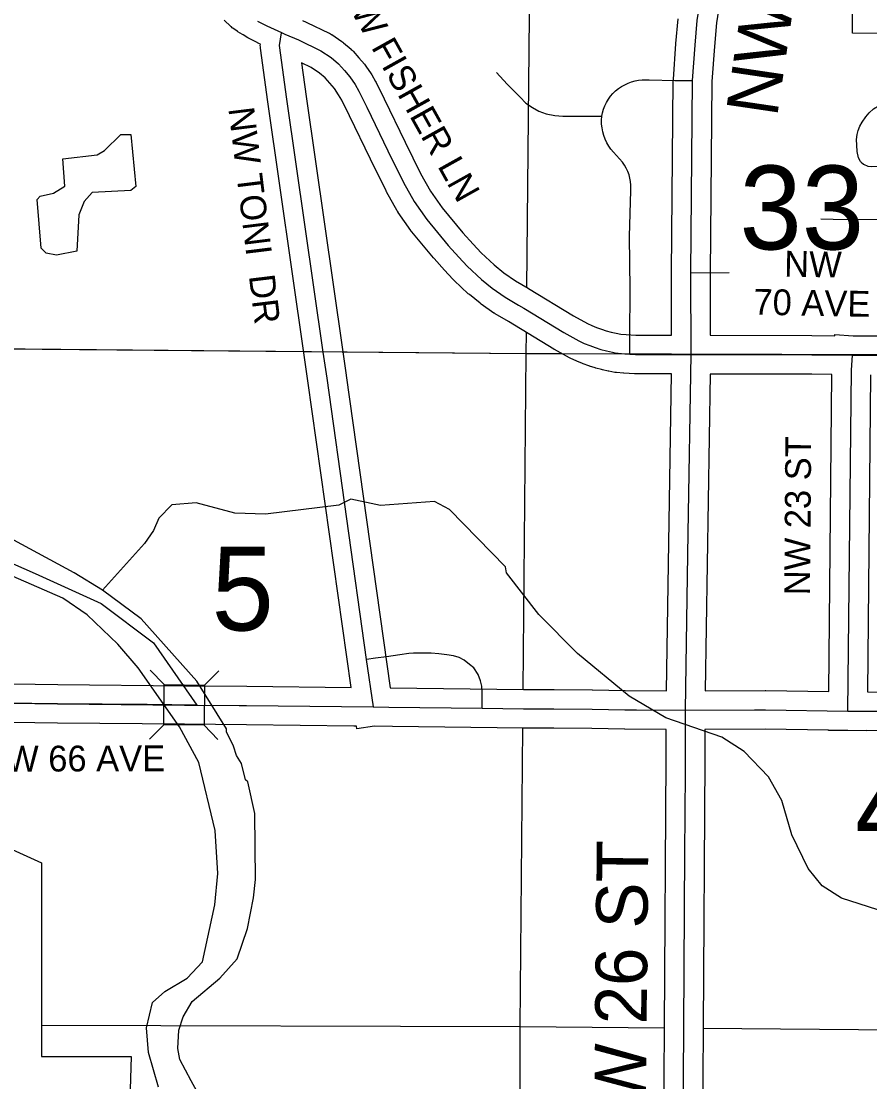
# Model space of a CAD drawing. Extents: x -1403959 to 81668, y -1400582 to 11018.
# Drawn here: x 6920.4 to 7047.8, y 8808.1 to 8967.2 of the extents above; entities that cross this region are included whole.
import ezdxf

# ---------------------------------------------------------------- set-up
doc = ezdxf.new("R2010")
doc.units = 0
for name, color, linetype in [('tdCiCityDivCarto', 7, 'Continuous'), ('tdCiCoBndryTxt', 7, 'Continuous'), ('tdCiRRCL', 7, 'Continuous'), ('tdCiRROwnerTxt', 7, 'Continuous'), ('tdCiSecText', 7, 'Continuous'), ('tdCiSectLine', 7, 'Continuous'), ('tdCiUABTitleFrame', 7, 'Continuous'), ('tdCoCityStreetMajor', 7, 'Continuous'), ('tdCoClipBndry', 7, 'Continuous'), ('tdCoSectLinePart', 7, 'Continuous'), ('tdCoSectNmbr', 7, 'Continuous'), ('tdCoSurfBitum', 7, 'Continuous'), ('tdCoTwpNameTxt', 7, 'Continuous')]:
    doc.layers.add(name, color=color, linetype=linetype)

msp = doc.modelspace()

# ---------------------------------------------------------------- linework, layer by layer
at = {"layer": 'tdCiCityDivCarto'}
for points in [[(7046.43, 8946.14), (7046.11, 8946.67), (7045.91, 8947.64), (7045.84, 8948.59), (7045.82, 8949.45), (7045.91, 8950.19), (7046.05, 8950.77), (7046.3, 8951.43), (7046.65, 8952.05), (7047.2, 8952.81), (7047.73, 8953.43), (7048.39, 8954.03), (7049.21, 8954.55), (7050.2, 8954.89), (7051.35, 8955.13), (7051.45, 8955.14)], [(7046.43, 8946.14), (7046.49, 8946.04), (7046.89, 8945.72), (7047.54, 8945.44), (7048.06, 8945.4), (7052.28, 8945.43), (7052.98, 8945.25), (7053.44, 8945.07), (7053.89, 8944.86), (7054.18, 8944.48), (7054.39, 8943.9), (7054.43, 8943.23), (7054.41, 8940.48), (7054.38, 8937.41)], [(7011.77, 8917.22), (7011.77, 8919.77), (7011.83, 8926.96), (7011.73, 8934.85), (7011.93, 8941.8)], [(7042.3, 8937.46), (7054.33, 8937.41), (7054.38, 8937.41)], [(7020.96, 8929.4), (7026.71, 8929.45)]]:
    msp.add_lwpolyline(points, dxfattribs=at)
at = {"layer": 'tdCiCoBndryTxt'}
for points in [[(7020.96, 8929.4), (7021.22, 8958.26), (7021.6, 8963.59), (7021.92, 8967.27), (7024.38, 8982.99), (7025.06, 8987.09), (7025.42, 8989.33)], [(6955.9, 8967.2), (6956.6, 8966.83), (6957.32, 8966.48), (6959.48, 8965.49), (6960.02, 8965.24), (6962.05, 8964.37), (6965.41, 8962.75), (6966.94, 8961.72), (6968.07, 8960.76), (6968.93, 8959.78), (6969.76, 8958.84), (6970.54, 8957.68), (6971.11, 8956.68), (6972.29, 8954.27), (6975.48, 8947.74), (6977.8, 8942.99), (6979.41, 8940.13), (6981.29, 8937.42), (6984.53, 8933.52), (6986.13, 8931.78), (6987.39, 8930.4), (6989.52, 8928.41), (6991.14, 8927.11), (6993.06, 8925.76), (6995.05, 8924.59), (6995.87, 8924.1)], [(6965.77, 8917.5), (6960.32, 8955.49), (6959.22, 8963.54), (6959.48, 8965.43), (6959.48, 8965.49)], [(7020.97, 8917.15), (7020.96, 8929.4)], [(6995.87, 8924.1), (7001.87, 8920.45), (7004.13, 8919.21), (7004.94, 8918.84), (7005.76, 8918.5), (7006.6, 8918.2), (7007.44, 8917.93), (7008.3, 8917.7), (7009.17, 8917.51), (7009.8, 8917.39)], [(6973.29, 8864.31), (6972.28, 8871.43), (6966.33, 8913.64), (6965.77, 8917.5)], [(7009.8, 8917.39), (7010.04, 8917.35), (7011.06, 8917.26), (7011.77, 8917.22)], [(7011.77, 8917.22), (7012.63, 8917.18), (7020.97, 8917.15)], [(7020.55, 8890.35), (7020.97, 8917.15)], [(7020.97, 8917.15), (7039.11, 8917.11), (7045.22, 8917.05)], [(7044.52, 8863.67), (7045.04, 8914.82), (7045.22, 8917.05)], [(7045.22, 8917.05), (7051.11, 8917.09), (7054.15, 8917.05)], [(7020.4, 8880.62), (7020.55, 8890.35)], [(7020.25, 8870.56), (7020.4, 8880.62)], [(7020.14, 8863.8), (7020.25, 8870.56)], [(6946.78, 8864.57), (6953.14, 8864.51)], [(6953.14, 8864.51), (6954.26, 8864.5), (6973.28, 8864.31)], [(6973.28, 8864.31), (6973.29, 8864.31), (6975.59, 8864.29), (6989.64, 8864.1), (6995.82, 8864.01), (7000.4, 8864.01), (7006.11, 8863.98)], [(7006.11, 8863.98), (7011.06, 8863.86), (7012.77, 8863.85)], [(7012.77, 8863.85), (7020.14, 8863.8)], [(7020.14, 8863.8), (7030.48, 8863.85)], [(7020.15, 8856.43), (7020.14, 8863.8)], [(7030.48, 8863.85), (7032.14, 8863.85), (7044.52, 8863.67)], [(7044.52, 8863.67), (7049.78, 8863.65)], [(7020.14, 8854.83), (7020.15, 8856.43)], [(7020.09, 8847.99), (7020.14, 8854.83)], [(7020.05, 8842.59), (7020.09, 8847.99)], [(7019.88, 8816.25), (7020.05, 8842.59)], [(7019.66, 8746.12), (7019.68, 8748.82), (7019.73, 8764.73), (7019.75, 8766.85), (7019.75, 8770.38), (7019.79, 8787.16), (7019.81, 8801.03), (7019.88, 8816.25)]]:
    msp.add_lwpolyline(points, dxfattribs=at)
at = {"layer": 'tdCiRRCL'}
for points in [[(7095.23, 8965.22), (7045.23, 8965.36), (7045.28, 8979.51)], [(6913.14, 8888.4), (6922.5, 8884.34), (6932.42, 8879.8), (6940.29, 8873.91), (6946.78, 8864.57), (6939.33, 8864.65), (6925.89, 8864.78), (6910.41, 8864.98)], [(6915.07, 8844.69), (6923.45, 8840.93), (6923.47, 8811.88), (6936.92, 8811.88), (6936.35, 8792.18)]]:
    msp.add_lwpolyline(points, dxfattribs=at)
at = {"layer": 'tdCiRROwnerTxt'}
for points in [[(6910.43, 8864.98), (6912.2, 8864.96), (6925.89, 8864.78), (6944.95, 8864.59), (6945.42, 8864.59), (6946.77, 8864.57)], [(6946.77, 8864.57), (6946.78, 8864.57)]]:
    msp.add_lwpolyline(points, dxfattribs=at)
at = {"layer": 'tdCiSecText'}
for points in [[(6939.78, 8869.81), (6941.9, 8867.65), (6947.95, 8867.59)], [(6950.11, 8869.71), (6947.95, 8867.59), (6947.89, 8861.54)], [(6939.67, 8859.48), (6941.83, 8861.6), (6941.9, 8867.65)], [(6949.96, 8859.42), (6947.89, 8861.54), (6941.83, 8861.6)]]:
    msp.add_lwpolyline(points, dxfattribs=at)
at = {"layer": 'tdCiSectLine'}
for points in [[(7027.24, 8982.53), (7024.8, 8966.92), (7024.49, 8963.36), (7024.12, 8958.14), (7023.86, 8929.39), (7023.87, 8920.05), (7023.88, 8920.05), (7039.11, 8920.01), (7039.13, 8920.01), (7042.54, 8919.97), (7042.56, 8920.17), (7045.32, 8919.95), (7051.09, 8919.99)], [(6962.64, 8967.27), (6963.2, 8967.03), (6963.31, 8966.98), (6966.67, 8965.37), (6966.69, 8965.36), (6966.86, 8965.27), (6967.02, 8965.17), (6967.03, 8965.16), (6968.57, 8964.12), (6968.71, 8964.02), (6968.81, 8963.93), (6969.94, 8962.98), (6969.98, 8962.94), (6970.12, 8962.81), (6970.25, 8962.68), (6971.11, 8961.7), (6971.12, 8961.7), (6971.12, 8961.69), (6971.95, 8960.74), (6972.06, 8960.6), (6972.17, 8960.45), (6972.95, 8959.3), (6972.95, 8959.29), (6973.05, 8959.13), (6973.06, 8959.11), (6973.63, 8958.11), (6973.71, 8957.96), (6973.71, 8957.96), (6974.89, 8955.55), (6974.9, 8955.54), (6978.08, 8949.01), (6980.37, 8944.34), (6981.87, 8941.67), (6983.6, 8939.18), (6986.72, 8935.43), (6988.27, 8933.74), (6988.28, 8933.73), (6989.45, 8932.44), (6991.42, 8930.61), (6992.89, 8929.43), (6994.63, 8928.2), (6996.52, 8927.1), (6996.56, 8927.07), (7003.32, 8922.96), (7005.43, 8921.81), (7006.09, 8921.5), (7006.8, 8921.21), (7007.53, 8920.95), (7008.26, 8920.72), (7009, 8920.52), (7009.75, 8920.35), (7010.42, 8920.23), (7011.26, 8920.16), (7012.71, 8920.08), (7018.06, 8920.06), (7018.05, 8929.4), (7018.05, 8929.4), (7018.05, 8929.43), (7018.31, 8958.29), (7018.32, 8958.45), (7018.32, 8958.47), (7018.7, 8963.8), (7018.71, 8963.85), (7019.03, 8967.52)], [(6912.24, 8867.86), (6925.93, 8867.68), (6944.98, 8867.49), (6944.98, 8867.49), (6954.29, 8867.4), (6969.94, 8867.24), (6963.46, 8913.22), (6962.9, 8917.08), (6962.9, 8917.09), (6957.44, 8955.08), (6957.44, 8955.1), (6956.34, 8963.15), (6956.34, 8963.16), (6956.32, 8963.35), (6956.31, 8963.54), (6956.32, 8963.73), (6956.32, 8963.74), (6956.11, 8963.84), (6956.11, 8963.84), (6955.64, 8964.06), (6955.64, 8964.07), (6955.34, 8964.21), (6955.32, 8964.22), (6955.23, 8964.27), (6954.53, 8964.64), (6954.45, 8964.69), (6954.42, 8964.7), (6953.73, 8965.11), (6953.63, 8965.17), (6952.96, 8965.6), (6952.92, 8965.63), (6952.86, 8965.67), (6952.21, 8966.13), (6952.11, 8966.2), (6951.97, 8966.32), (6951.91, 8966.37), (6950.88, 8967.33)], [(7017.29, 8866.72), (7018.02, 8914.26), (7012.62, 8914.27), (7012.47, 8914.28), (7010.91, 8914.36), (7010.87, 8914.37), (7010.83, 8914.37), (7009.81, 8914.45), (7009.66, 8914.47), (7009.52, 8914.49), (7008.65, 8914.65), (7008.6, 8914.66), (7008.53, 8914.67), (7007.66, 8914.87), (7007.55, 8914.9), (7007.55, 8914.9), (7006.69, 8915.13), (7006.57, 8915.17), (7005.72, 8915.43), (7005.66, 8915.45), (7005.61, 8915.47), (7004.77, 8915.77), (7004.66, 8915.82), (7003.84, 8916.15), (7003.83, 8916.16), (7003.73, 8916.2), (7002.92, 8916.57), (7002.85, 8916.61), (7002.74, 8916.66), (7000.48, 8917.9), (7000.42, 8917.93), (7000.36, 8917.97), (6993.56, 8922.1), (6991.59, 8923.26), (6991.45, 8923.35), (6991.39, 8923.39), (6989.47, 8924.74), (6989.38, 8924.81), (6989.33, 8924.85), (6987.71, 8926.15), (6987.61, 8926.23), (6987.54, 8926.29), (6985.41, 8928.28), (6985.33, 8928.35), (6985.24, 8928.45), (6983.99, 8929.83), (6982.4, 8931.56), (6982.35, 8931.61), (6982.31, 8931.66), (6979.06, 8935.56), (6978.98, 8935.65), (6978.9, 8935.77), (6977.02, 8938.48), (6977, 8938.52), (6976.9, 8938.68), (6976.88, 8938.71), (6975.27, 8941.57), (6975.2, 8941.7), (6975.2, 8941.71), (6972.87, 8946.46), (6972.87, 8946.46), (6969.68, 8953), (6968.54, 8955.32), (6968.07, 8956.15), (6967.45, 8957.07), (6966.75, 8957.87), (6966.04, 8958.68), (6965.19, 8959.4), (6963.96, 8960.23), (6962.5, 8960.93), (6963.19, 8955.89), (6968.64, 8917.92), (6969.2, 8914.05), (6969.2, 8914.04), (6975.81, 8867.19), (6995.84, 8866.91), (7000.4, 8866.91), (7000.41, 8866.91), (7006.13, 8866.89), (7006.19, 8866.89), (7011.1, 8866.77), (7017.29, 8866.72)], [(7041.65, 8866.61), (7042.13, 8914.17), (7039.09, 8914.2), (7023.83, 8914.24), (7023.09, 8866.71), (7032.12, 8866.76), (7032.14, 8866.76), (7032.18, 8866.76), (7041.65, 8866.61)], [(7047.93, 8914.12), (7047.45, 8866.56), (7084.93, 8866.46)], [(7016.9, 8801.04), (7016.97, 8816.26), (7016.97, 8816.27), (7017.25, 8856.44), (7017.24, 8860.92), (7011.03, 8860.96), (7010.98, 8860.96), (7006.07, 8861.08), (7000.39, 8861.11), (6995.82, 8861.11), (6995.78, 8861.11), (6976.16, 8861.38), (6976.16, 8861.37), (6973.47, 8861.4), (6970.82, 8861.03), (6970.76, 8861.42), (6970.36, 8861.42), (6970.36, 8861.43), (6954.24, 8861.6), (6954.23, 8861.6), (6944.92, 8861.69), (6925.87, 8861.88), (6925.86, 8861.88), (6912.16, 8862.06)], [(7084.9, 8860.66), (7047.39, 8860.76), (7047.39, 8860.74), (7047.38, 8860.74), (7047.38, 8860.72), (7044.5, 8860.77), (7041.61, 8860.77), (7041.61, 8860.79), (7041.59, 8860.79), (7041.59, 8860.81), (7032.12, 8860.95), (7023.05, 8860.91), (7023.05, 8856.44), (7023.05, 8856.43), (7023.05, 8856.41), (7022.78, 8816.23), (7022.71, 8801.02)]]:
    msp.add_lwpolyline(points, dxfattribs=at)
at = {"layer": 'tdCiUABTitleFrame'}
for points in [[(6991.79, 8959.47), (6993.37, 8957.75), (6995.3, 8955.78), (6996.19, 8954.9), (6997.19, 8954.23), (6998.15, 8953.66), (6999.22, 8953.3), (7000.51, 8953.01), (7001.75, 8952.91), (7007.56, 8952.91)], [(7007.56, 8952.91), (7007.67, 8953.45), (7007.83, 8953.98), (7008.04, 8954.5), (7008.28, 8954.99), (7008.57, 8955.46), (7008.9, 8955.91), (7009.26, 8956.32), (7009.65, 8956.71), (7010.08, 8957.06), (7010.54, 8957.37), (7011.02, 8957.64), (7011.52, 8957.87), (7012.04, 8958.06), (7012.57, 8958.21), (7013.11, 8958.31), (7013.66, 8958.36), (7014.67, 8958.36), (7018.56, 8958.3)], [(7018.56, 8958.3), (7021.22, 8958.26)], [(7011.93, 8941.8), (7011.96, 8942.58), (7011.91, 8943.11), (7011.81, 8943.63), (7011.67, 8944.14), (7011.49, 8944.64), (7011.26, 8945.12), (7010.99, 8945.58), (7010.68, 8946.01), (7009.32, 8947.51), (7008.95, 8947.96), (7008.62, 8948.45), (7008.33, 8948.95), (7008.08, 8949.48), (7007.88, 8950.03), (7007.72, 8950.59), (7007.61, 8951.17), (7007.54, 8951.75), (7007.53, 8952.33), (7007.56, 8952.91)], [(7040.47, 8937.52), (7042.3, 8937.46)], [(6989.64, 8864.1), (6989.64, 8865.12), (6989.64, 8866.36), (6989.56, 8867.42), (6989.39, 8868.24), (6989.02, 8869.16), (6988.36, 8870.18), (6987.74, 8870.69), (6986.92, 8871.3), (6986.15, 8871.7), (6985.32, 8871.95), (6984.3, 8872.11), (6983.14, 8872.26), (6981.94, 8872.39), (6980.73, 8872.39), (6979.32, 8872.37), (6978.61, 8872.31), (6977.27, 8872.14), (6975.27, 8871.84), (6973.61, 8871.61), (6972.28, 8871.43)]]:
    msp.add_lwpolyline(points, dxfattribs=at)
at = {"layer": 'tdCoCityStreetMajor'}
for points in [[(6996.34, 8927.15), (6997.19, 9013.88)], [(6996.25, 8917.31), (6996.28, 8920.41)], [(6901.14, 8918.19), (6962.74, 8917.62)], [(6968.61, 8917.57), (6996.25, 8917.31)], [(6995.79, 8866.93), (6996.25, 8917.31)], [(6996.25, 8917.31), (7001.62, 8917.3)], [(6995.33, 8816.37), (6995.73, 8861.15)], [(6923.43, 8816.58), (6995.33, 8816.37)], [(6995.17, 8718.69), (6995.33, 8815.64), (6995.33, 8816.37)], [(6995.33, 8816.37), (7016.96, 8816.17)], [(7022.74, 8816.12), (7092.82, 8815.49)]]:
    msp.add_lwpolyline(points, dxfattribs=at)
at = {"layer": 'tdCoClipBndry'}
msp.add_lwpolyline([(6862.33, 8918.12), (6892.06, 8918.18), (6899.47, 8918.21), (6996.25, 8917.31), (7001.55, 8917.3), (7117.2, 8916.99), (7192.24, 8916.75), (7201.65, 8916.76), (7287.2, 8916.86), (7384.13, 8916.68)], dxfattribs=at)
at = {"layer": 'tdCoSurfBitum'}
for points in [[(6925.71, 8932.05), (6924.19, 8932.36), (6923.43, 8933.12), (6922.83, 8940.45), (6923.29, 8940.91), (6925.28, 8941.36), (6926.96, 8942.43), (6926.66, 8946.55), (6931.85, 8947.15), (6932.92, 8947.76), (6935.37, 8950.19), (6936.9, 8950.19), (6937.65, 8942.4), (6936.88, 8941.79), (6931.08, 8941.5), (6929.85, 8940.13), (6929.09, 8938.15), (6928.77, 8932.65), (6925.71, 8932.05)], [(6941.04, 8807.28), (6939.52, 8812.47), (6939.23, 8816.14), (6940.15, 8819.95), (6941.99, 8821.63), (6945.35, 8823.61), (6947.64, 8826.04), (6949.49, 8834.59), (6949.96, 8839.32), (6949.52, 8845.74), (6947.09, 8855.97), (6944.2, 8861.32), (6937.96, 8870.19), (6934.91, 8873.71), (6930.34, 8878.14), (6926.68, 8880.6), (6909.74, 8887.96), (6904.41, 8891.18), (6887.94, 8906.03), (6887.34, 8907.55), (6887.65, 8910.61)], [(6932.64, 8881.8), (6928.37, 8884.41), (6905.94, 8896.52)], [(7050.28, 8833.45), (7043.57, 8835.6), (7040.67, 8837.44), (7038.54, 8840.04), (7036.1, 8845.09), (7034.59, 8850.28), (7032.61, 8853.8), (7028.95, 8857.62), (7025.59, 8859.77), (7017.2, 8862.68), (7011.71, 8865.9), (7003.94, 8872.33), (6998.14, 8878.15), (6993.27, 8884.42), (6993.12, 8885.33), (6984.74, 8893.9), (6982.45, 8895.13), (6974.35, 8894.53), (6969.93, 8895.46), (6968.09, 8894.55), (6957.09, 8893.2), (6952.51, 8893.36), (6946.71, 8894.9), (6943.05, 8894.6), (6941.06, 8892.62), (6940.29, 8890.79), (6938.91, 8888.81), (6932.64, 8881.8)], [(6949.89, 8801), (6945.93, 8808.19), (6944.26, 8811.4), (6943.95, 8813.08), (6944.11, 8815.82), (6944.73, 8817.81), (6946.11, 8820.09), (6950.24, 8823.6), (6952.84, 8826.49), (6954.37, 8831.07), (6955.3, 8835.65), (6955.61, 8838.39), (6955.48, 8848.32), (6954.42, 8853.05), (6954.11, 8853.36), (6953.51, 8855.8), (6952.75, 8857.03), (6952.29, 8858.4), (6951.23, 8860.54), (6951.23, 8861), (6946.81, 8868.18), (6938.43, 8877.52), (6932.64, 8881.8)]]:
    msp.add_lwpolyline(points, dxfattribs=at)
at = {"layer": 'tdCoTwpNameTxt'}
msp.add_lwpolyline([(6832.49, 8918.59), (6857.84, 8918.11), (6858.91, 8918.12), (6863.84, 8918.13), (6882.04, 8918.17), (6901.14, 8918.19), (6962.79, 8917.62), (6968.66, 8917.57), (6996.25, 8917.31), (7001.55, 8917.3)], dxfattribs=at)

# ---------------------------------------------------------------- texts
at = {"layer": 'tdCoSectLinePart'}
for s, height, rotation, p in [('33', 12.575, 359.9941, (7028.25, 8932.94)), ('5', 12.57, 359.9935, (6949, 8875.77)), ('4', 12.57, 359.9942, (7045.58, 8842.84))]:
    msp.add_text(s, height=height, rotation=rotation, dxfattribs=at).set_placement(p)
at = {"layer": 'tdCoSectNmbr'}
for s, height, rotation, p in [('NW 26 ST', 7.738, 81.593, (7033.88, 8952.66)), ('NW FISHER LN', 3.8691, 299.1602, (6968, 8972.06)), ('NW TONI  DR', 3.8691, 277, (6951.51, 8954.07)), ('NW', 3.869, 358.9176, (7034.93, 8928.87)), ('70 AVE', 3.869, 358.9176, (7030.32, 8923.15)), ('NW 23 ST', 3.869, 89.5529, (7038.83, 8881.04)), ('NW 66 AVE', 3.869, 0.1751, (6914.43, 8854.58)), ('NW 26 ST', 7.738, 89.447, (7014.11, 8796.54))]:
    msp.add_text(s, height=height, rotation=rotation, dxfattribs=at).set_placement(p)

doc.saveas('drawing.dxf')
